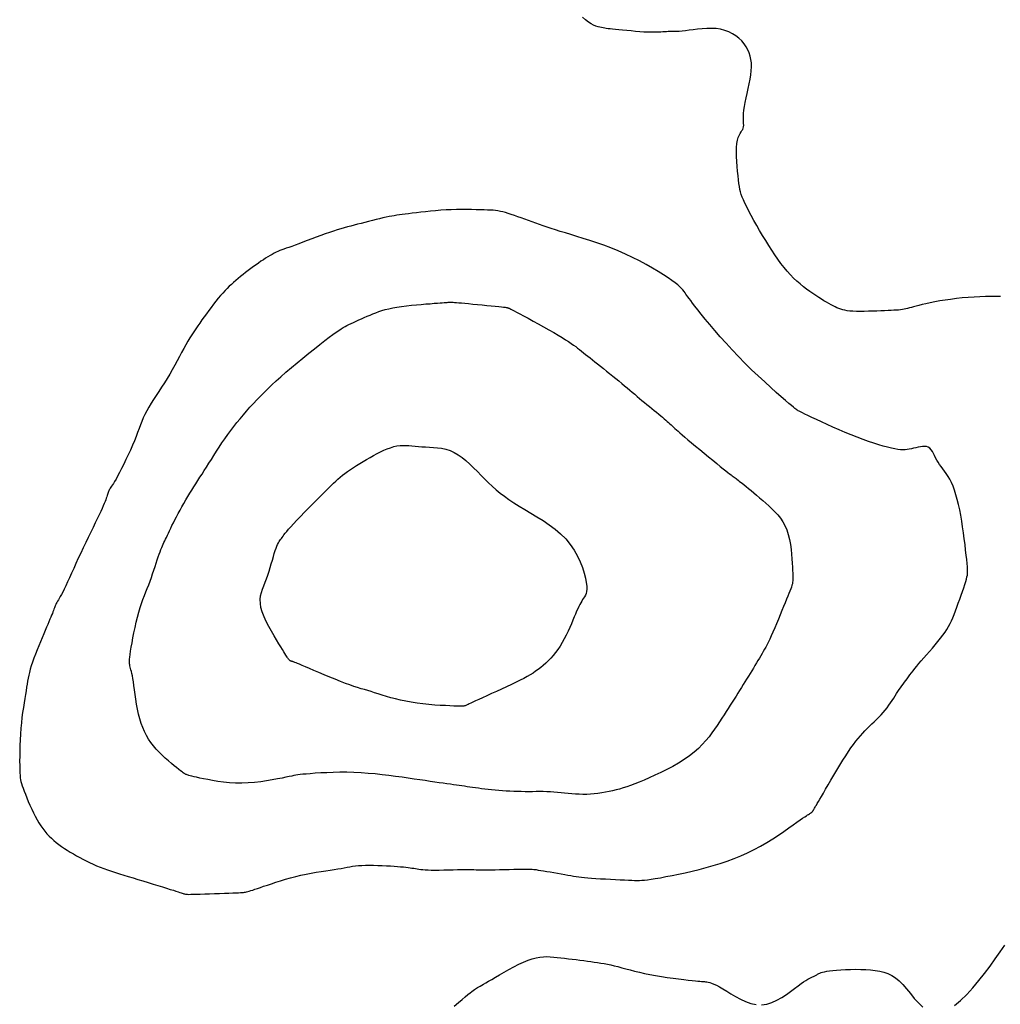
# Model space of a CAD drawing. Header units: millimetres. Extents: x 32690613 to 32693367, y 5343692 to 5344708.
# Tile 745 of 1009: x 32692972 to 32692989, y 5344070 to 5344088. Entities that reach past the tile are written whole.
import ezdxf

# ---------------------------------------------------------------- set-up
doc = ezdxf.new("R2010")
doc.units = ezdxf.units.MM
doc.header["$LTSCALE"] = 20
for name, color, linetype in [('02-DGM_HL_491.00', 62, 'Continuous'), ('02-DGM_HL_491.50', 72, 'Continuous'), ('02-DGM_HL_492.00', 82, 'Continuous'), ('02-DGM_HL_492.50', 92, 'Continuous')]:
    doc.layers.add(name, color=color, linetype=linetype)

msp = doc.modelspace()

# ---------------------------------------------------------------- linework, layer by layer
at = {"layer": '02-DGM_HL_491.00', "elevation": 491, "flags": 128}
msp.add_lwpolyline([(32692981.673, 5344077.878), (32692981.68, 5344077.814), (32692981.682, 5344077.761), (32692981.677, 5344077.718), (32692981.669, 5344077.682), (32692981.656, 5344077.652), (32692981.642, 5344077.625), (32692981.625, 5344077.601), (32692981.608, 5344077.576), (32692981.592, 5344077.549), (32692981.575, 5344077.52), (32692981.558, 5344077.487), (32692981.541, 5344077.452), (32692981.523, 5344077.413), (32692981.503, 5344077.37), (32692981.483, 5344077.322), (32692981.46, 5344077.27), (32692981.436, 5344077.212), (32692981.41, 5344077.15), (32692981.382, 5344077.086), (32692981.352, 5344077.019), (32692981.32, 5344076.952), (32692981.286, 5344076.885), (32692981.25, 5344076.82), (32692981.213, 5344076.757), (32692981.174, 5344076.698), (32692981.133, 5344076.643), (32692981.091, 5344076.591), (32692981.048, 5344076.543), (32692981.004, 5344076.498), (32692980.96, 5344076.456), (32692980.915, 5344076.417), (32692980.871, 5344076.381), (32692980.827, 5344076.347), (32692980.782, 5344076.315), (32692980.736, 5344076.284), (32692980.686, 5344076.253), (32692980.633, 5344076.223), (32692980.574, 5344076.191), (32692980.509, 5344076.158), (32692980.437, 5344076.123), (32692980.358, 5344076.085), (32692980.272, 5344076.044), (32692980.184, 5344076.003), (32692980.094, 5344075.962), (32692980.006, 5344075.923), (32692979.923, 5344075.885), (32692979.847, 5344075.85), (32692979.78, 5344075.82), (32692979.724, 5344075.794), (32692979.679, 5344075.773), (32692979.643, 5344075.756), (32692979.615, 5344075.743), (32692979.593, 5344075.732), (32692979.577, 5344075.724), (32692979.564, 5344075.718), (32692979.554, 5344075.713), (32692979.544, 5344075.709), (32692979.533, 5344075.706), (32692979.52, 5344075.704), (32692979.502, 5344075.702), (32692979.477, 5344075.701), (32692979.444, 5344075.701), (32692979.401, 5344075.702), (32692979.345, 5344075.704), (32692979.275, 5344075.707), (32692979.194, 5344075.711), (32692979.104, 5344075.716), (32692979.006, 5344075.722), (32692978.904, 5344075.731), (32692978.8, 5344075.741), (32692978.696, 5344075.754), (32692978.595, 5344075.77), (32692978.498, 5344075.787), (32692978.406, 5344075.807), (32692978.319, 5344075.829), (32692978.236, 5344075.851), (32692978.158, 5344075.874), (32692978.084, 5344075.897), (32692978.015, 5344075.919), (32692977.95, 5344075.939), (32692977.888, 5344075.957), (32692977.829, 5344075.975), (32692977.77, 5344075.992), (32692977.711, 5344076.009), (32692977.65, 5344076.029), (32692977.584, 5344076.05), (32692977.513, 5344076.075), (32692977.435, 5344076.103), (32692977.348, 5344076.137), (32692977.256, 5344076.174), (32692977.161, 5344076.213), (32692977.065, 5344076.253), (32692976.971, 5344076.292), (32692976.883, 5344076.33), (32692976.802, 5344076.364), (32692976.732, 5344076.394), (32692976.675, 5344076.419), (32692976.63, 5344076.438), (32692976.595, 5344076.453), (32692976.568, 5344076.463), (32692976.549, 5344076.471), (32692976.535, 5344076.476), (32692976.525, 5344076.48), (32692976.518, 5344076.482), (32692976.511, 5344076.485), (32692976.504, 5344076.487), (32692976.499, 5344076.488), (32692976.493, 5344076.49), (32692976.488, 5344076.492), (32692976.483, 5344076.494), (32692976.478, 5344076.496), (32692976.472, 5344076.498), (32692976.467, 5344076.501), (32692976.461, 5344076.505), (32692976.455, 5344076.509), (32692976.449, 5344076.514), (32692976.442, 5344076.521), (32692976.435, 5344076.529), (32692976.427, 5344076.538), (32692976.419, 5344076.55), (32692976.41, 5344076.563), (32692976.399, 5344076.58), (32692976.386, 5344076.6), (32692976.371, 5344076.626), (32692976.352, 5344076.658), (32692976.329, 5344076.697), (32692976.3, 5344076.744), (32692976.266, 5344076.8), (32692976.226, 5344076.866), (32692976.181, 5344076.94), (32692976.135, 5344077.019), (32692976.088, 5344077.103), (32692976.045, 5344077.189), (32692976.006, 5344077.275), (32692975.974, 5344077.358), (32692975.951, 5344077.437), (32692975.94, 5344077.509), (32692975.938, 5344077.577), (32692975.945, 5344077.641), (32692975.959, 5344077.702), (32692975.978, 5344077.761), (32692976, 5344077.82), (32692976.024, 5344077.88), (32692976.048, 5344077.942), (32692976.071, 5344078.007), (32692976.093, 5344078.074), (32692976.114, 5344078.141), (32692976.133, 5344078.208), (32692976.152, 5344078.272), (32692976.169, 5344078.333), (32692976.185, 5344078.389), (32692976.201, 5344078.439), (32692976.216, 5344078.481), (32692976.23, 5344078.517), (32692976.244, 5344078.547), (32692976.258, 5344078.573), (32692976.271, 5344078.595), (32692976.284, 5344078.615), (32692976.297, 5344078.633), (32692976.31, 5344078.651), (32692976.324, 5344078.67), (32692976.339, 5344078.691), (32692976.356, 5344078.714), (32692976.377, 5344078.742), (32692976.404, 5344078.774), (32692976.436, 5344078.812), (32692976.476, 5344078.857), (32692976.524, 5344078.91), (32692976.582, 5344078.972), (32692976.648, 5344079.04), (32692976.718, 5344079.113), (32692976.792, 5344079.188), (32692976.867, 5344079.264), (32692976.94, 5344079.338), (32692977.01, 5344079.408), (32692977.074, 5344079.472), (32692977.13, 5344079.529), (32692977.18, 5344079.578), (32692977.225, 5344079.622), (32692977.266, 5344079.661), (32692977.305, 5344079.697), (32692977.344, 5344079.731), (32692977.384, 5344079.763), (32692977.427, 5344079.796), (32692977.473, 5344079.829), (32692977.523, 5344079.864), (32692977.577, 5344079.899), (32692977.632, 5344079.935), (32692977.69, 5344079.971), (32692977.75, 5344080.007), (32692977.81, 5344080.043), (32692977.871, 5344080.077), (32692977.933, 5344080.111), (32692977.993, 5344080.144), (32692978.054, 5344080.174), (32692978.114, 5344080.202), (32692978.173, 5344080.227), (32692978.231, 5344080.248), (32692978.288, 5344080.266), (32692978.343, 5344080.278), (32692978.397, 5344080.286), (32692978.449, 5344080.289), (32692978.501, 5344080.288), (32692978.554, 5344080.285), (32692978.607, 5344080.281), (32692978.663, 5344080.275), (32692978.72, 5344080.27), (32692978.781, 5344080.265), (32692978.846, 5344080.262), (32692978.914, 5344080.259), (32692978.984, 5344080.254), (32692979.056, 5344080.248), (32692979.129, 5344080.237), (32692979.202, 5344080.221), (32692979.276, 5344080.197), (32692979.348, 5344080.166), (32692979.419, 5344080.125), (32692979.489, 5344080.076), (32692979.557, 5344080.02), (32692979.625, 5344079.959), (32692979.691, 5344079.894), (32692979.757, 5344079.827), (32692979.823, 5344079.76), (32692979.888, 5344079.694), (32692979.953, 5344079.63), (32692980.019, 5344079.569), (32692980.087, 5344079.509), (32692980.158, 5344079.45), (32692980.233, 5344079.393), (32692980.312, 5344079.335), (32692980.398, 5344079.277), (32692980.49, 5344079.219), (32692980.59, 5344079.16), (32692980.695, 5344079.098), (32692980.803, 5344079.034), (32692980.913, 5344078.966), (32692981.02, 5344078.894), (32692981.124, 5344078.817), (32692981.222, 5344078.734), (32692981.311, 5344078.645), (32692981.39, 5344078.548), (32692981.458, 5344078.446), (32692981.516, 5344078.342), (32692981.565, 5344078.239), (32692981.604, 5344078.138), (32692981.635, 5344078.042), (32692981.658, 5344077.955)], close=True, dxfattribs=at)
at = {"layer": '02-DGM_HL_491.50', "elevation": 491.5, "flags": 128}
msp.add_lwpolyline([(32692983.487, 5344074.827), (32692983.395, 5344074.763), (32692983.297, 5344074.702), (32692983.194, 5344074.643), (32692983.089, 5344074.587), (32692982.984, 5344074.535), (32692982.881, 5344074.486), (32692982.781, 5344074.442), (32692982.688, 5344074.402), (32692982.603, 5344074.366), (32692982.524, 5344074.335), (32692982.452, 5344074.308), (32692982.385, 5344074.284), (32692982.32, 5344074.263), (32692982.258, 5344074.244), (32692982.197, 5344074.228), (32692982.136, 5344074.213), (32692982.073, 5344074.199), (32692982.009, 5344074.187), (32692981.944, 5344074.176), (32692981.878, 5344074.166), (32692981.812, 5344074.159), (32692981.746, 5344074.153), (32692981.68, 5344074.15), (32692981.614, 5344074.149), (32692981.548, 5344074.151), (32692981.484, 5344074.155), (32692981.42, 5344074.16), (32692981.356, 5344074.166), (32692981.292, 5344074.173), (32692981.229, 5344074.18), (32692981.166, 5344074.186), (32692981.104, 5344074.191), (32692981.041, 5344074.194), (32692980.978, 5344074.197), (32692980.915, 5344074.198), (32692980.852, 5344074.198), (32692980.789, 5344074.198), (32692980.725, 5344074.197), (32692980.66, 5344074.197), (32692980.595, 5344074.197), (32692980.529, 5344074.198), (32692980.463, 5344074.199), (32692980.396, 5344074.202), (32692980.329, 5344074.205), (32692980.263, 5344074.208), (32692980.197, 5344074.212), (32692980.133, 5344074.217), (32692980.069, 5344074.223), (32692980.007, 5344074.229), (32692979.947, 5344074.235), (32692979.888, 5344074.242), (32692979.831, 5344074.249), (32692979.776, 5344074.257), (32692979.723, 5344074.264), (32692979.672, 5344074.271), (32692979.622, 5344074.278), (32692979.575, 5344074.285), (32692979.53, 5344074.292), (32692979.484, 5344074.298), (32692979.437, 5344074.305), (32692979.389, 5344074.312), (32692979.338, 5344074.319), (32692979.283, 5344074.327), (32692979.222, 5344074.336), (32692979.157, 5344074.346), (32692979.085, 5344074.356), (32692979.008, 5344074.367), (32692978.925, 5344074.379), (32692978.836, 5344074.392), (32692978.743, 5344074.405), (32692978.644, 5344074.419), (32692978.54, 5344074.434), (32692978.432, 5344074.45), (32692978.319, 5344074.466), (32692978.202, 5344074.481), (32692978.083, 5344074.496), (32692977.961, 5344074.509), (32692977.837, 5344074.52), (32692977.713, 5344074.529), (32692977.587, 5344074.536), (32692977.463, 5344074.539), (32692977.34, 5344074.539), (32692977.221, 5344074.536), (32692977.107, 5344074.532), (32692977.001, 5344074.527), (32692976.904, 5344074.521), (32692976.819, 5344074.514), (32692976.746, 5344074.508), (32692976.688, 5344074.503), (32692976.64, 5344074.498), (32692976.6, 5344074.493), (32692976.565, 5344074.488), (32692976.529, 5344074.481), (32692976.491, 5344074.473), (32692976.445, 5344074.463), (32692976.39, 5344074.451), (32692976.321, 5344074.437), (32692976.24, 5344074.421), (32692976.15, 5344074.404), (32692976.051, 5344074.387), (32692975.946, 5344074.372), (32692975.836, 5344074.36), (32692975.725, 5344074.351), (32692975.613, 5344074.347), (32692975.502, 5344074.349), (32692975.395, 5344074.355), (32692975.291, 5344074.365), (32692975.192, 5344074.378), (32692975.1, 5344074.393), (32692975.016, 5344074.409), (32692974.94, 5344074.424), (32692974.874, 5344074.438), (32692974.819, 5344074.45), (32692974.774, 5344074.461), (32692974.737, 5344074.469), (32692974.708, 5344074.477), (32692974.685, 5344074.483), (32692974.668, 5344074.488), (32692974.654, 5344074.492), (32692974.642, 5344074.497), (32692974.632, 5344074.501), (32692974.622, 5344074.505), (32692974.612, 5344074.512), (32692974.599, 5344074.52), (32692974.583, 5344074.531), (32692974.563, 5344074.546), (32692974.538, 5344074.565), (32692974.507, 5344074.59), (32692974.468, 5344074.62), (32692974.424, 5344074.655), (32692974.375, 5344074.696), (32692974.322, 5344074.74), (32692974.268, 5344074.788), (32692974.213, 5344074.839), (32692974.16, 5344074.893), (32692974.108, 5344074.948), (32692974.06, 5344075.005), (32692974.015, 5344075.064), (32692973.974, 5344075.124), (32692973.936, 5344075.188), (32692973.902, 5344075.254), (32692973.871, 5344075.325), (32692973.844, 5344075.399), (32692973.819, 5344075.478), (32692973.798, 5344075.561), (32692973.78, 5344075.648), (32692973.764, 5344075.735), (32692973.75, 5344075.823), (32692973.738, 5344075.908), (32692973.727, 5344075.988), (32692973.717, 5344076.063), (32692973.707, 5344076.13), (32692973.698, 5344076.187), (32692973.689, 5344076.236), (32692973.68, 5344076.277), (32692973.672, 5344076.312), (32692973.665, 5344076.342), (32692973.658, 5344076.367), (32692973.652, 5344076.389), (32692973.647, 5344076.409), (32692973.643, 5344076.428), (32692973.64, 5344076.448), (32692973.638, 5344076.47), (32692973.638, 5344076.496), (32692973.64, 5344076.527), (32692973.644, 5344076.566), (32692973.65, 5344076.613), (32692973.659, 5344076.67), (32692973.67, 5344076.739), (32692973.684, 5344076.817), (32692973.7, 5344076.902), (32692973.717, 5344076.992), (32692973.737, 5344077.085), (32692973.757, 5344077.177), (32692973.78, 5344077.268), (32692973.803, 5344077.355), (32692973.826, 5344077.435), (32692973.851, 5344077.51), (32692973.876, 5344077.58), (32692973.901, 5344077.647), (32692973.926, 5344077.711), (32692973.951, 5344077.774), (32692973.976, 5344077.836), (32692974, 5344077.899), (32692974.023, 5344077.963), (32692974.046, 5344078.028), (32692974.068, 5344078.092), (32692974.089, 5344078.156), (32692974.109, 5344078.216), (32692974.127, 5344078.274), (32692974.145, 5344078.328), (32692974.162, 5344078.376), (32692974.177, 5344078.419), (32692974.191, 5344078.456), (32692974.205, 5344078.49), (32692974.218, 5344078.521), (32692974.231, 5344078.55), (32692974.245, 5344078.578), (32692974.258, 5344078.607), (32692974.273, 5344078.638), (32692974.288, 5344078.671), (32692974.305, 5344078.707), (32692974.322, 5344078.746), (32692974.342, 5344078.787), (32692974.363, 5344078.831), (32692974.385, 5344078.878), (32692974.41, 5344078.927), (32692974.436, 5344078.979), (32692974.465, 5344079.034), (32692974.495, 5344079.091), (32692974.527, 5344079.149), (32692974.561, 5344079.209), (32692974.595, 5344079.269), (32692974.63, 5344079.328), (32692974.665, 5344079.388), (32692974.7, 5344079.446), (32692974.736, 5344079.503), (32692974.771, 5344079.559), (32692974.806, 5344079.615), (32692974.842, 5344079.671), (32692974.878, 5344079.727), (32692974.916, 5344079.785), (32692974.954, 5344079.845), (32692974.994, 5344079.908), (32692975.036, 5344079.974), (32692975.079, 5344080.042), (32692975.123, 5344080.112), (32692975.169, 5344080.184), (32692975.216, 5344080.257), (32692975.265, 5344080.331), (32692975.315, 5344080.404), (32692975.367, 5344080.477), (32692975.419, 5344080.548), (32692975.473, 5344080.619), (32692975.528, 5344080.689), (32692975.584, 5344080.757), (32692975.641, 5344080.825), (32692975.699, 5344080.892), (32692975.758, 5344080.958), (32692975.818, 5344081.023), (32692975.878, 5344081.088), (32692975.94, 5344081.152), (32692976.005, 5344081.217), (32692976.072, 5344081.284), (32692976.144, 5344081.352), (32692976.221, 5344081.423), (32692976.303, 5344081.497), (32692976.391, 5344081.574), (32692976.487, 5344081.656), (32692976.587, 5344081.74), (32692976.689, 5344081.824), (32692976.792, 5344081.908), (32692976.892, 5344081.988), (32692976.986, 5344082.063), (32692977.074, 5344082.131), (32692977.151, 5344082.191), (32692977.217, 5344082.24), (32692977.272, 5344082.28), (32692977.318, 5344082.312), (32692977.359, 5344082.338), (32692977.395, 5344082.36), (32692977.429, 5344082.379), (32692977.462, 5344082.396), (32692977.497, 5344082.413), (32692977.536, 5344082.432), (32692977.578, 5344082.452), (32692977.623, 5344082.472), (32692977.67, 5344082.494), (32692977.718, 5344082.516), (32692977.768, 5344082.538), (32692977.819, 5344082.56), (32692977.87, 5344082.581), (32692977.92, 5344082.602), (32692977.972, 5344082.622), (32692978.024, 5344082.641), (32692978.079, 5344082.659), (32692978.138, 5344082.676), (32692978.201, 5344082.692), (32692978.269, 5344082.706), (32692978.342, 5344082.72), (32692978.423, 5344082.732), (32692978.508, 5344082.743), (32692978.596, 5344082.752), (32692978.684, 5344082.761), (32692978.77, 5344082.769), (32692978.852, 5344082.776), (32692978.928, 5344082.781), (32692978.996, 5344082.787), (32692979.053, 5344082.791), (32692979.101, 5344082.795), (32692979.14, 5344082.798), (32692979.173, 5344082.801), (32692979.201, 5344082.803), (32692979.225, 5344082.804), (32692979.246, 5344082.805), (32692979.265, 5344082.806), (32692979.284, 5344082.806), (32692979.305, 5344082.806), (32692979.329, 5344082.805), (32692979.356, 5344082.804), (32692979.389, 5344082.801), (32692979.429, 5344082.798), (32692979.477, 5344082.794), (32692979.534, 5344082.789), (32692979.602, 5344082.782), (32692979.678, 5344082.775), (32692979.759, 5344082.767), (32692979.841, 5344082.759), (32692979.923, 5344082.751), (32692980.001, 5344082.743), (32692980.071, 5344082.736), (32692980.132, 5344082.73), (32692980.181, 5344082.725), (32692980.218, 5344082.72), (32692980.246, 5344082.717), (32692980.266, 5344082.714), (32692980.28, 5344082.712), (32692980.289, 5344082.71), (32692980.295, 5344082.708), (32692980.301, 5344082.706), (32692980.307, 5344082.704), (32692980.315, 5344082.7), (32692980.326, 5344082.695), (32692980.344, 5344082.687), (32692980.368, 5344082.674), (32692980.402, 5344082.657), (32692980.445, 5344082.634), (32692980.501, 5344082.604), (32692980.57, 5344082.567), (32692980.649, 5344082.524), (32692980.736, 5344082.476), (32692980.828, 5344082.426), (32692980.921, 5344082.374), (32692981.012, 5344082.322), (32692981.099, 5344082.273), (32692981.179, 5344082.226), (32692981.248, 5344082.185), (32692981.309, 5344082.147), (32692981.361, 5344082.114), (32692981.407, 5344082.083), (32692981.448, 5344082.054), (32692981.486, 5344082.027), (32692981.521, 5344082.001), (32692981.555, 5344081.974), (32692981.589, 5344081.947), (32692981.625, 5344081.919), (32692981.661, 5344081.889), (32692981.699, 5344081.859), (32692981.739, 5344081.827), (32692981.78, 5344081.793), (32692981.825, 5344081.757), (32692981.872, 5344081.72), (32692981.921, 5344081.68), (32692981.974, 5344081.638), (32692982.027, 5344081.595), (32692982.082, 5344081.552), (32692982.137, 5344081.508), (32692982.192, 5344081.464), (32692982.245, 5344081.421), (32692982.297, 5344081.379), (32692982.346, 5344081.338), (32692982.393, 5344081.299), (32692982.438, 5344081.261), (32692982.482, 5344081.224), (32692982.524, 5344081.187), (32692982.567, 5344081.151), (32692982.609, 5344081.115), (32692982.652, 5344081.08), (32692982.695, 5344081.044), (32692982.739, 5344081.008), (32692982.783, 5344080.973), (32692982.826, 5344080.938), (32692982.868, 5344080.904), (32692982.908, 5344080.871), (32692982.946, 5344080.84), (32692982.981, 5344080.811), (32692983.014, 5344080.783), (32692983.044, 5344080.758), (32692983.071, 5344080.734), (32692983.097, 5344080.711), (32692983.121, 5344080.69), (32692983.143, 5344080.669), (32692983.165, 5344080.649), (32692983.187, 5344080.628), (32692983.209, 5344080.608), (32692983.232, 5344080.587), (32692983.257, 5344080.564), (32692983.286, 5344080.539), (32692983.32, 5344080.509), (32692983.359, 5344080.475), (32692983.406, 5344080.435), (32692983.461, 5344080.389), (32692983.524, 5344080.336), (32692983.595, 5344080.277), (32692983.67, 5344080.215), (32692983.747, 5344080.151), (32692983.824, 5344080.088), (32692983.899, 5344080.027), (32692983.968, 5344079.97), (32692984.03, 5344079.92), (32692984.083, 5344079.878), (32692984.127, 5344079.843), (32692984.163, 5344079.814), (32692984.193, 5344079.79), (32692984.218, 5344079.771), (32692984.239, 5344079.755), (32692984.258, 5344079.742), (32692984.274, 5344079.729), (32692984.29, 5344079.718), (32692984.306, 5344079.706), (32692984.323, 5344079.693), (32692984.342, 5344079.678), (32692984.363, 5344079.662), (32692984.387, 5344079.643), (32692984.415, 5344079.621), (32692984.447, 5344079.595), (32692984.484, 5344079.565), (32692984.525, 5344079.531), (32692984.57, 5344079.494), (32692984.618, 5344079.454), (32692984.668, 5344079.411), (32692984.721, 5344079.366), (32692984.775, 5344079.32), (32692984.829, 5344079.272), (32692984.884, 5344079.224), (32692984.937, 5344079.174), (32692984.989, 5344079.122), (32692985.039, 5344079.067), (32692985.086, 5344079.008), (32692985.128, 5344078.945), (32692985.166, 5344078.877), (32692985.199, 5344078.802), (32692985.225, 5344078.721), (32692985.246, 5344078.636), (32692985.262, 5344078.548), (32692985.274, 5344078.459), (32692985.283, 5344078.373), (32692985.289, 5344078.291), (32692985.293, 5344078.215), (32692985.297, 5344078.148), (32692985.3, 5344078.09), (32692985.303, 5344078.042), (32692985.305, 5344078.001), (32692985.306, 5344077.967), (32692985.306, 5344077.936), (32692985.305, 5344077.909), (32692985.302, 5344077.883), (32692985.297, 5344077.856), (32692985.289, 5344077.828), (32692985.28, 5344077.797), (32692985.268, 5344077.763), (32692985.254, 5344077.725), (32692985.237, 5344077.683), (32692985.218, 5344077.635), (32692985.196, 5344077.582), (32692985.171, 5344077.522), (32692985.144, 5344077.455), (32692985.114, 5344077.383), (32692985.083, 5344077.307), (32692985.051, 5344077.23), (32692985.019, 5344077.152), (32692984.987, 5344077.077), (32692984.956, 5344077.006), (32692984.927, 5344076.941), (32692984.901, 5344076.883), (32692984.876, 5344076.831), (32692984.852, 5344076.785), (32692984.83, 5344076.742), (32692984.808, 5344076.703), (32692984.786, 5344076.665), (32692984.764, 5344076.627), (32692984.741, 5344076.589), (32692984.717, 5344076.548), (32692984.692, 5344076.506), (32692984.666, 5344076.462), (32692984.638, 5344076.417), (32692984.611, 5344076.37), (32692984.582, 5344076.323), (32692984.553, 5344076.275), (32692984.523, 5344076.227), (32692984.493, 5344076.178), (32692984.463, 5344076.129), (32692984.433, 5344076.08), (32692984.402, 5344076.03), (32692984.37, 5344075.98), (32692984.338, 5344075.929), (32692984.306, 5344075.877), (32692984.273, 5344075.825), (32692984.24, 5344075.772), (32692984.205, 5344075.718), (32692984.17, 5344075.662), (32692984.134, 5344075.606), (32692984.097, 5344075.548), (32692984.058, 5344075.488), (32692984.017, 5344075.427), (32692983.974, 5344075.364), (32692983.93, 5344075.298), (32692983.882, 5344075.232), (32692983.831, 5344075.164), (32692983.774, 5344075.096), (32692983.713, 5344075.027), (32692983.645, 5344074.959), (32692983.57, 5344074.892)], close=True, dxfattribs=at)
at = {"layer": '02-DGM_HL_492.00', "elevation": 492, "flags": 128}
msp.add_lwpolyline([(32692985.379, 5344080.911), (32692985.374, 5344080.914), (32692985.367, 5344080.919), (32692985.356, 5344080.927), (32692985.34, 5344080.94), (32692985.315, 5344080.96), (32692985.281, 5344080.988), (32692985.236, 5344081.027), (32692985.177, 5344081.079), (32692985.102, 5344081.143), (32692985.015, 5344081.22), (32692984.916, 5344081.308), (32692984.81, 5344081.405), (32692984.697, 5344081.509), (32692984.581, 5344081.619), (32692984.464, 5344081.733), (32692984.349, 5344081.85), (32692984.237, 5344081.967), (32692984.13, 5344082.084), (32692984.028, 5344082.199), (32692983.933, 5344082.309), (32692983.845, 5344082.413), (32692983.765, 5344082.51), (32692983.695, 5344082.597), (32692983.634, 5344082.674), (32692983.584, 5344082.738), (32692983.543, 5344082.791), (32692983.51, 5344082.835), (32692983.483, 5344082.871), (32692983.461, 5344082.901), (32692983.442, 5344082.927), (32692983.426, 5344082.951), (32692983.409, 5344082.973), (32692983.392, 5344082.997), (32692983.372, 5344083.022), (32692983.348, 5344083.049), (32692983.318, 5344083.078), (32692983.281, 5344083.111), (32692983.236, 5344083.148), (32692983.18, 5344083.19), (32692983.112, 5344083.237), (32692983.031, 5344083.29), (32692982.938, 5344083.347), (32692982.836, 5344083.407), (32692982.725, 5344083.469), (32692982.608, 5344083.532), (32692982.485, 5344083.594), (32692982.36, 5344083.653), (32692982.233, 5344083.71), (32692982.106, 5344083.762), (32692981.98, 5344083.809), (32692981.856, 5344083.853), (32692981.736, 5344083.893), (32692981.62, 5344083.93), (32692981.508, 5344083.964), (32692981.403, 5344083.995), (32692981.305, 5344084.025), (32692981.215, 5344084.052), (32692981.131, 5344084.078), (32692981.054, 5344084.103), (32692980.982, 5344084.127), (32692980.913, 5344084.15), (32692980.847, 5344084.173), (32692980.783, 5344084.196), (32692980.72, 5344084.219), (32692980.656, 5344084.242), (32692980.593, 5344084.265), (32692980.53, 5344084.289), (32692980.469, 5344084.311), (32692980.41, 5344084.332), (32692980.353, 5344084.351), (32692980.3, 5344084.369), (32692980.25, 5344084.384), (32692980.204, 5344084.396), (32692980.161, 5344084.405), (32692980.119, 5344084.413), (32692980.077, 5344084.418), (32692980.033, 5344084.423), (32692979.986, 5344084.426), (32692979.933, 5344084.428), (32692979.875, 5344084.43), (32692979.808, 5344084.433), (32692979.735, 5344084.434), (32692979.655, 5344084.436), (32692979.571, 5344084.437), (32692979.483, 5344084.437), (32692979.392, 5344084.436), (32692979.299, 5344084.433), (32692979.206, 5344084.429), (32692979.113, 5344084.423), (32692979.022, 5344084.416), (32692978.932, 5344084.407), (32692978.846, 5344084.398), (32692978.763, 5344084.388), (32692978.686, 5344084.379), (32692978.613, 5344084.37), (32692978.548, 5344084.361), (32692978.489, 5344084.354), (32692978.436, 5344084.347), (32692978.387, 5344084.341), (32692978.341, 5344084.335), (32692978.296, 5344084.328), (32692978.251, 5344084.32), (32692978.203, 5344084.312), (32692978.152, 5344084.301), (32692978.097, 5344084.289), (32692978.038, 5344084.276), (32692977.975, 5344084.261), (32692977.911, 5344084.245), (32692977.845, 5344084.228), (32692977.779, 5344084.211), (32692977.714, 5344084.194), (32692977.651, 5344084.178), (32692977.591, 5344084.162), (32692977.532, 5344084.147), (32692977.473, 5344084.131), (32692977.415, 5344084.115), (32692977.355, 5344084.097), (32692977.293, 5344084.078), (32692977.228, 5344084.057), (32692977.158, 5344084.034), (32692977.083, 5344084.007), (32692977.004, 5344083.979), (32692976.924, 5344083.95), (32692976.843, 5344083.92), (32692976.764, 5344083.89), (32692976.687, 5344083.861), (32692976.615, 5344083.834), (32692976.55, 5344083.81), (32692976.492, 5344083.789), (32692976.441, 5344083.771), (32692976.396, 5344083.755), (32692976.356, 5344083.741), (32692976.319, 5344083.727), (32692976.284, 5344083.714), (32692976.25, 5344083.699), (32692976.217, 5344083.684), (32692976.182, 5344083.667), (32692976.147, 5344083.648), (32692976.11, 5344083.627), (32692976.073, 5344083.604), (32692976.033, 5344083.58), (32692975.993, 5344083.554), (32692975.951, 5344083.526), (32692975.908, 5344083.496), (32692975.864, 5344083.465), (32692975.819, 5344083.432), (32692975.773, 5344083.398), (32692975.727, 5344083.364), (32692975.681, 5344083.329), (32692975.636, 5344083.293), (32692975.592, 5344083.258), (32692975.549, 5344083.224), (32692975.509, 5344083.189), (32692975.469, 5344083.155), (32692975.431, 5344083.121), (32692975.393, 5344083.086), (32692975.356, 5344083.049), (32692975.319, 5344083.01), (32692975.28, 5344082.968), (32692975.241, 5344082.924), (32692975.201, 5344082.876), (32692975.159, 5344082.824), (32692975.117, 5344082.771), (32692975.074, 5344082.716), (32692975.032, 5344082.66), (32692974.991, 5344082.604), (32692974.95, 5344082.548), (32692974.911, 5344082.494), (32692974.874, 5344082.441), (32692974.838, 5344082.389), (32692974.803, 5344082.338), (32692974.769, 5344082.286), (32692974.735, 5344082.233), (32692974.701, 5344082.178), (32692974.667, 5344082.12), (32692974.631, 5344082.058), (32692974.594, 5344081.992), (32692974.556, 5344081.922), (32692974.517, 5344081.849), (32692974.476, 5344081.774), (32692974.434, 5344081.697), (32692974.391, 5344081.619), (32692974.346, 5344081.541), (32692974.3, 5344081.464), (32692974.252, 5344081.387), (32692974.204, 5344081.313), (32692974.155, 5344081.239), (32692974.108, 5344081.167), (32692974.062, 5344081.097), (32692974.019, 5344081.029), (32692973.978, 5344080.962), (32692973.942, 5344080.897), (32692973.91, 5344080.834), (32692973.881, 5344080.772), (32692973.855, 5344080.71), (32692973.83, 5344080.647), (32692973.806, 5344080.583), (32692973.781, 5344080.516), (32692973.754, 5344080.445), (32692973.724, 5344080.37), (32692973.69, 5344080.29), (32692973.654, 5344080.206), (32692973.615, 5344080.122), (32692973.576, 5344080.038), (32692973.537, 5344079.956), (32692973.499, 5344079.879), (32692973.463, 5344079.809), (32692973.43, 5344079.747), (32692973.402, 5344079.696), (32692973.377, 5344079.654), (32692973.356, 5344079.619), (32692973.338, 5344079.592), (32692973.322, 5344079.57), (32692973.309, 5344079.551), (32692973.299, 5344079.536), (32692973.29, 5344079.521), (32692973.282, 5344079.507), (32692973.275, 5344079.492), (32692973.269, 5344079.477), (32692973.263, 5344079.461), (32692973.258, 5344079.444), (32692973.252, 5344079.425), (32692973.246, 5344079.405), (32692973.239, 5344079.383), (32692973.231, 5344079.359), (32692973.221, 5344079.332), (32692973.209, 5344079.301), (32692973.195, 5344079.266), (32692973.178, 5344079.225), (32692973.158, 5344079.179), (32692973.134, 5344079.127), (32692973.106, 5344079.067), (32692973.073, 5344078.999), (32692973.037, 5344078.925), (32692972.998, 5344078.845), (32692972.956, 5344078.76), (32692972.913, 5344078.671), (32692972.869, 5344078.58), (32692972.824, 5344078.487), (32692972.78, 5344078.394), (32692972.738, 5344078.302), (32692972.697, 5344078.212), (32692972.657, 5344078.124), (32692972.619, 5344078.04), (32692972.584, 5344077.96), (32692972.551, 5344077.887), (32692972.52, 5344077.82), (32692972.491, 5344077.76), (32692972.466, 5344077.709), (32692972.443, 5344077.665), (32692972.422, 5344077.628), (32692972.404, 5344077.597), (32692972.388, 5344077.57), (32692972.374, 5344077.546), (32692972.362, 5344077.526), (32692972.351, 5344077.506), (32692972.342, 5344077.488), (32692972.333, 5344077.469), (32692972.325, 5344077.45), (32692972.318, 5344077.431), (32692972.31, 5344077.409), (32692972.302, 5344077.386), (32692972.292, 5344077.361), (32692972.282, 5344077.333), (32692972.269, 5344077.302), (32692972.255, 5344077.267), (32692972.239, 5344077.229), (32692972.221, 5344077.187), (32692972.202, 5344077.14), (32692972.18, 5344077.089), (32692972.156, 5344077.033), (32692972.13, 5344076.972), (32692972.102, 5344076.906), (32692972.073, 5344076.836), (32692972.043, 5344076.763), (32692972.013, 5344076.69), (32692971.985, 5344076.616), (32692971.958, 5344076.544), (32692971.933, 5344076.475), (32692971.911, 5344076.411), (32692971.893, 5344076.351), (32692971.879, 5344076.296), (32692971.867, 5344076.244), (32692971.856, 5344076.193), (32692971.847, 5344076.142), (32692971.839, 5344076.089), (32692971.83, 5344076.033), (32692971.82, 5344075.973), (32692971.809, 5344075.907), (32692971.797, 5344075.836), (32692971.785, 5344075.759), (32692971.772, 5344075.678), (32692971.759, 5344075.592), (32692971.747, 5344075.502), (32692971.737, 5344075.408), (32692971.727, 5344075.312), (32692971.72, 5344075.212), (32692971.715, 5344075.111), (32692971.711, 5344075.012), (32692971.709, 5344074.914), (32692971.708, 5344074.822), (32692971.707, 5344074.735), (32692971.708, 5344074.657), (32692971.709, 5344074.589), (32692971.711, 5344074.532), (32692971.713, 5344074.485), (32692971.717, 5344074.444), (32692971.722, 5344074.408), (32692971.729, 5344074.374), (32692971.738, 5344074.339), (32692971.75, 5344074.302), (32692971.766, 5344074.259), (32692971.785, 5344074.209), (32692971.807, 5344074.152), (32692971.832, 5344074.091), (32692971.859, 5344074.026), (32692971.888, 5344073.959), (32692971.919, 5344073.892), (32692971.95, 5344073.827), (32692971.982, 5344073.764), (32692972.015, 5344073.704), (32692972.047, 5344073.649), (32692972.08, 5344073.597), (32692972.114, 5344073.548), (32692972.149, 5344073.502), (32692972.186, 5344073.459), (32692972.224, 5344073.417), (32692972.264, 5344073.378), (32692972.306, 5344073.339), (32692972.35, 5344073.303), (32692972.396, 5344073.267), (32692972.445, 5344073.232), (32692972.494, 5344073.199), (32692972.545, 5344073.166), (32692972.598, 5344073.133), (32692972.652, 5344073.102), (32692972.707, 5344073.07), (32692972.763, 5344073.039), (32692972.82, 5344073.009), (32692972.879, 5344072.98), (32692972.938, 5344072.951), (32692972.999, 5344072.923), (32692973.06, 5344072.896), (32692973.123, 5344072.87), (32692973.188, 5344072.845), (32692973.253, 5344072.821), (32692973.321, 5344072.798), (32692973.391, 5344072.775), (32692973.463, 5344072.752), (32692973.539, 5344072.729), (32692973.618, 5344072.705), (32692973.701, 5344072.68), (32692973.787, 5344072.653), (32692973.876, 5344072.627), (32692973.965, 5344072.6), (32692974.053, 5344072.573), (32692974.138, 5344072.547), (32692974.218, 5344072.523), (32692974.291, 5344072.5), (32692974.355, 5344072.48), (32692974.41, 5344072.463), (32692974.455, 5344072.449), (32692974.492, 5344072.437), (32692974.523, 5344072.427), (32692974.547, 5344072.419), (32692974.566, 5344072.412), (32692974.582, 5344072.407), (32692974.596, 5344072.403), (32692974.608, 5344072.399), (32692974.621, 5344072.397), (32692974.636, 5344072.394), (32692974.656, 5344072.393), (32692974.682, 5344072.392), (32692974.715, 5344072.393), (32692974.759, 5344072.393), (32692974.814, 5344072.395), (32692974.882, 5344072.397), (32692974.961, 5344072.399), (32692975.046, 5344072.402), (32692975.134, 5344072.406), (32692975.223, 5344072.409), (32692975.309, 5344072.412), (32692975.387, 5344072.415), (32692975.456, 5344072.417), (32692975.512, 5344072.419), (32692975.557, 5344072.421), (32692975.592, 5344072.422), (32692975.62, 5344072.423), (32692975.642, 5344072.425), (32692975.662, 5344072.428), (32692975.679, 5344072.431), (32692975.698, 5344072.436), (32692975.719, 5344072.441), (32692975.744, 5344072.449), (32692975.773, 5344072.458), (32692975.806, 5344072.468), (32692975.845, 5344072.481), (32692975.889, 5344072.496), (32692975.94, 5344072.513), (32692975.998, 5344072.533), (32692976.063, 5344072.555), (32692976.135, 5344072.579), (32692976.213, 5344072.605), (32692976.296, 5344072.631), (32692976.382, 5344072.657), (32692976.471, 5344072.682), (32692976.562, 5344072.706), (32692976.653, 5344072.728), (32692976.744, 5344072.748), (32692976.834, 5344072.765), (32692976.922, 5344072.78), (32692977.007, 5344072.794), (32692977.089, 5344072.806), (32692977.166, 5344072.817), (32692977.237, 5344072.828), (32692977.303, 5344072.838), (32692977.362, 5344072.849), (32692977.416, 5344072.859), (32692977.466, 5344072.868), (32692977.514, 5344072.877), (32692977.562, 5344072.885), (32692977.612, 5344072.892), (32692977.666, 5344072.898), (32692977.724, 5344072.901), (32692977.789, 5344072.904), (32692977.86, 5344072.904), (32692977.933, 5344072.903), (32692978.009, 5344072.901), (32692978.085, 5344072.899), (32692978.159, 5344072.895), (32692978.229, 5344072.891), (32692978.295, 5344072.887), (32692978.355, 5344072.882), (32692978.408, 5344072.878), (32692978.456, 5344072.874), (32692978.499, 5344072.869), (32692978.539, 5344072.865), (32692978.574, 5344072.86), (32692978.607, 5344072.855), (32692978.638, 5344072.85), (32692978.667, 5344072.845), (32692978.696, 5344072.84), (32692978.727, 5344072.836), (32692978.76, 5344072.831), (32692978.797, 5344072.827), (32692978.84, 5344072.824), (32692978.889, 5344072.821), (32692978.947, 5344072.82), (32692979.014, 5344072.82), (32692979.088, 5344072.82), (32692979.167, 5344072.822), (32692979.249, 5344072.823), (32692979.33, 5344072.825), (32692979.408, 5344072.827), (32692979.481, 5344072.828), (32692979.546, 5344072.829), (32692979.602, 5344072.829), (32692979.65, 5344072.828), (32692979.693, 5344072.827), (32692979.734, 5344072.825), (32692979.775, 5344072.823), (32692979.818, 5344072.822), (32692979.868, 5344072.821), (32692979.925, 5344072.821), (32692979.993, 5344072.822), (32692980.068, 5344072.824), (32692980.149, 5344072.826), (32692980.233, 5344072.828), (32692980.316, 5344072.83), (32692980.396, 5344072.833), (32692980.471, 5344072.835), (32692980.537, 5344072.836), (32692980.593, 5344072.837), (32692980.641, 5344072.837), (32692980.681, 5344072.836), (32692980.718, 5344072.834), (32692980.753, 5344072.83), (32692980.789, 5344072.826), (32692980.827, 5344072.82), (32692980.871, 5344072.813), (32692980.922, 5344072.805), (32692980.979, 5344072.795), (32692981.039, 5344072.785), (32692981.103, 5344072.774), (32692981.167, 5344072.763), (32692981.231, 5344072.751), (32692981.293, 5344072.741), (32692981.35, 5344072.731), (32692981.402, 5344072.721), (32692981.45, 5344072.713), (32692981.496, 5344072.706), (32692981.543, 5344072.699), (32692981.591, 5344072.693), (32692981.643, 5344072.687), (32692981.701, 5344072.682), (32692981.767, 5344072.677), (32692981.842, 5344072.672), (32692981.924, 5344072.667), (32692982.011, 5344072.662), (32692982.099, 5344072.658), (32692982.186, 5344072.654), (32692982.27, 5344072.65), (32692982.347, 5344072.646), (32692982.415, 5344072.643), (32692982.472, 5344072.64), (32692982.521, 5344072.638), (32692982.564, 5344072.637), (32692982.606, 5344072.637), (32692982.648, 5344072.639), (32692982.694, 5344072.643), (32692982.747, 5344072.649), (32692982.811, 5344072.658), (32692982.887, 5344072.67), (32692982.975, 5344072.685), (32692983.074, 5344072.703), (32692983.181, 5344072.724), (32692983.294, 5344072.747), (32692983.413, 5344072.772), (32692983.535, 5344072.8), (32692983.659, 5344072.83), (32692983.782, 5344072.863), (32692983.906, 5344072.898), (32692984.029, 5344072.935), (32692984.151, 5344072.976), (32692984.272, 5344073.021), (32692984.391, 5344073.069), (32692984.509, 5344073.121), (32692984.625, 5344073.178), (32692984.739, 5344073.239), (32692984.849, 5344073.304), (32692984.955, 5344073.37), (32692985.055, 5344073.435), (32692985.149, 5344073.499), (32692985.235, 5344073.559), (32692985.311, 5344073.614), (32692985.378, 5344073.661), (32692985.433, 5344073.7), (32692985.478, 5344073.731), (32692985.515, 5344073.756), (32692985.543, 5344073.774), (32692985.566, 5344073.788), (32692985.583, 5344073.799), (32692985.596, 5344073.807), (32692985.607, 5344073.813), (32692985.616, 5344073.819), (32692985.624, 5344073.824), (32692985.631, 5344073.829), (32692985.637, 5344073.833), (32692985.642, 5344073.838), (32692985.647, 5344073.842), (32692985.651, 5344073.846), (32692985.654, 5344073.85), (32692985.657, 5344073.855), (32692985.66, 5344073.86), (32692985.663, 5344073.865), (32692985.666, 5344073.871), (32692985.67, 5344073.878), (32692985.675, 5344073.887), (32692985.68, 5344073.897), (32692985.687, 5344073.909), (32692985.696, 5344073.923), (32692985.706, 5344073.941), (32692985.719, 5344073.963), (32692985.735, 5344073.989), (32692985.755, 5344074.023), (32692985.779, 5344074.064), (32692985.808, 5344074.113), (32692985.842, 5344074.172), (32692985.882, 5344074.241), (32692985.927, 5344074.318), (32692985.976, 5344074.401), (32692986.027, 5344074.489), (32692986.08, 5344074.577), (32692986.133, 5344074.665), (32692986.185, 5344074.751), (32692986.235, 5344074.83), (32692986.283, 5344074.903), (32692986.328, 5344074.969), (32692986.372, 5344075.029), (32692986.413, 5344075.084), (32692986.454, 5344075.134), (32692986.494, 5344075.181), (32692986.534, 5344075.226), (32692986.574, 5344075.268), (32692986.614, 5344075.309), (32692986.656, 5344075.349), (32692986.697, 5344075.389), (32692986.738, 5344075.428), (32692986.779, 5344075.468), (32692986.818, 5344075.508), (32692986.857, 5344075.548), (32692986.893, 5344075.589), (32692986.928, 5344075.631), (32692986.962, 5344075.674), (32692986.993, 5344075.717), (32692987.023, 5344075.76), (32692987.052, 5344075.802), (32692987.079, 5344075.844), (32692987.105, 5344075.884), (32692987.13, 5344075.923), (32692987.154, 5344075.959), (32692987.178, 5344075.993), (32692987.201, 5344076.027), (32692987.224, 5344076.059), (32692987.247, 5344076.09), (32692987.269, 5344076.121), (32692987.292, 5344076.153), (32692987.316, 5344076.184), (32692987.34, 5344076.217), (32692987.365, 5344076.251), (32692987.392, 5344076.287), (32692987.421, 5344076.324), (32692987.452, 5344076.364), (32692987.486, 5344076.406), (32692987.523, 5344076.451), (32692987.565, 5344076.5), (32692987.61, 5344076.552), (32692987.658, 5344076.607), (32692987.708, 5344076.664), (32692987.759, 5344076.722), (32692987.809, 5344076.78), (32692987.858, 5344076.838), (32692987.904, 5344076.895), (32692987.946, 5344076.95), (32692987.983, 5344077.003), (32692988.016, 5344077.053), (32692988.045, 5344077.103), (32692988.072, 5344077.153), (32692988.096, 5344077.205), (32692988.12, 5344077.258), (32692988.143, 5344077.315), (32692988.166, 5344077.376), (32692988.191, 5344077.442), (32692988.216, 5344077.511), (32692988.241, 5344077.582), (32692988.265, 5344077.652), (32692988.289, 5344077.721), (32692988.31, 5344077.785), (32692988.33, 5344077.844), (32692988.346, 5344077.895), (32692988.359, 5344077.938), (32692988.368, 5344077.974), (32692988.375, 5344078.006), (32692988.378, 5344078.037), (32692988.379, 5344078.07), (32692988.378, 5344078.108), (32692988.375, 5344078.154), (32692988.37, 5344078.21), (32692988.363, 5344078.279), (32692988.355, 5344078.358), (32692988.345, 5344078.448), (32692988.334, 5344078.544), (32692988.321, 5344078.645), (32692988.307, 5344078.749), (32692988.292, 5344078.854), (32692988.276, 5344078.958), (32692988.258, 5344079.059), (32692988.24, 5344079.156), (32692988.22, 5344079.249), (32692988.198, 5344079.337), (32692988.175, 5344079.42), (32692988.151, 5344079.498), (32692988.124, 5344079.569), (32692988.096, 5344079.634), (32692988.067, 5344079.692), (32692988.036, 5344079.744), (32692988.005, 5344079.792), (32692987.973, 5344079.835), (32692987.942, 5344079.876), (32692987.913, 5344079.915), (32692987.885, 5344079.953), (32692987.86, 5344079.991), (32692987.837, 5344080.031), (32692987.817, 5344080.071), (32692987.797, 5344080.11), (32692987.778, 5344080.148), (32692987.759, 5344080.182), (32692987.738, 5344080.212), (32692987.715, 5344080.237), (32692987.688, 5344080.255), (32692987.658, 5344080.266), (32692987.624, 5344080.27), (32692987.588, 5344080.269), (32692987.55, 5344080.264), (32692987.51, 5344080.257), (32692987.47, 5344080.247), (32692987.43, 5344080.237), (32692987.392, 5344080.228), (32692987.354, 5344080.22), (32692987.317, 5344080.215), (32692987.28, 5344080.212), (32692987.24, 5344080.211), (32692987.198, 5344080.213), (32692987.151, 5344080.219), (32692987.098, 5344080.228), (32692987.039, 5344080.24), (32692986.972, 5344080.257), (32692986.897, 5344080.277), (32692986.816, 5344080.301), (32692986.729, 5344080.328), (32692986.637, 5344080.359), (32692986.54, 5344080.394), (32692986.438, 5344080.432), (32692986.333, 5344080.473), (32692986.226, 5344080.517), (32692986.118, 5344080.563), (32692986.011, 5344080.61), (32692985.908, 5344080.656), (32692985.81, 5344080.701), (32692985.72, 5344080.743), (32692985.64, 5344080.781), (32692985.572, 5344080.814), (32692985.517, 5344080.84), (32692985.474, 5344080.861), (32692985.442, 5344080.877), (32692985.419, 5344080.889), (32692985.402, 5344080.897), (32692985.391, 5344080.903), (32692985.384, 5344080.908)], close=True, dxfattribs=at)
at = {"layer": '02-DGM_HL_492.50', "elevation": 492.5, "flags": 128}
for points in [[(32692988.956, 5344082.907), (32692988.877, 5344082.907), (32692988.79, 5344082.907), (32692988.696, 5344082.905), (32692988.597, 5344082.901), (32692988.494, 5344082.896), (32692988.39, 5344082.889), (32692988.285, 5344082.881), (32692988.182, 5344082.87), (32692988.081, 5344082.857), (32692987.984, 5344082.843), (32692987.891, 5344082.828), (32692987.803, 5344082.812), (32692987.722, 5344082.796), (32692987.647, 5344082.78), (32692987.581, 5344082.765), (32692987.523, 5344082.751), (32692987.473, 5344082.738), (32692987.43, 5344082.726), (32692987.391, 5344082.715), (32692987.357, 5344082.705), (32692987.325, 5344082.697), (32692987.295, 5344082.689), (32692987.264, 5344082.683), (32692987.233, 5344082.677), (32692987.199, 5344082.673), (32692987.163, 5344082.669), (32692987.124, 5344082.666), (32692987.081, 5344082.664), (32692987.033, 5344082.661), (32692986.98, 5344082.659), (32692986.92, 5344082.657), (32692986.855, 5344082.654), (32692986.785, 5344082.652), (32692986.711, 5344082.649), (32692986.636, 5344082.647), (32692986.562, 5344082.646), (32692986.491, 5344082.646), (32692986.424, 5344082.646), (32692986.362, 5344082.648), (32692986.308, 5344082.652), (32692986.261, 5344082.657), (32692986.219, 5344082.664), (32692986.182, 5344082.672), (32692986.147, 5344082.683), (32692986.114, 5344082.695), (32692986.082, 5344082.708), (32692986.049, 5344082.724), (32692986.014, 5344082.742), (32692985.977, 5344082.761), (32692985.937, 5344082.782), (32692985.896, 5344082.806), (32692985.853, 5344082.832), (32692985.807, 5344082.86), (32692985.76, 5344082.89), (32692985.71, 5344082.923), (32692985.658, 5344082.958), (32692985.604, 5344082.996), (32692985.548, 5344083.036), (32692985.492, 5344083.08), (32692985.435, 5344083.127), (32692985.377, 5344083.178), (32692985.32, 5344083.232), (32692985.263, 5344083.29), (32692985.206, 5344083.353), (32692985.151, 5344083.419), (32692985.096, 5344083.489), (32692985.042, 5344083.563), (32692984.988, 5344083.64), (32692984.935, 5344083.72), (32692984.881, 5344083.804), (32692984.828, 5344083.89), (32692984.774, 5344083.978), (32692984.722, 5344084.068), (32692984.67, 5344084.157), (32692984.621, 5344084.245), (32692984.575, 5344084.329), (32692984.533, 5344084.409), (32692984.495, 5344084.482), (32692984.463, 5344084.548), (32692984.436, 5344084.605), (32692984.415, 5344084.656), (32692984.398, 5344084.702), (32692984.385, 5344084.747), (32692984.374, 5344084.792), (32692984.365, 5344084.841), (32692984.357, 5344084.895), (32692984.35, 5344084.958), (32692984.342, 5344085.03), (32692984.334, 5344085.11), (32692984.326, 5344085.195), (32692984.32, 5344085.282), (32692984.316, 5344085.369), (32692984.315, 5344085.453), (32692984.317, 5344085.53), (32692984.322, 5344085.598), (32692984.333, 5344085.655), (32692984.346, 5344085.703), (32692984.362, 5344085.741), (32692984.379, 5344085.774), (32692984.395, 5344085.801), (32692984.411, 5344085.825), (32692984.424, 5344085.847), (32692984.434, 5344085.87), (32692984.439, 5344085.894), (32692984.441, 5344085.921), (32692984.44, 5344085.952), (32692984.438, 5344085.986), (32692984.436, 5344086.026), (32692984.436, 5344086.071), (32692984.438, 5344086.123), (32692984.444, 5344086.182), (32692984.454, 5344086.248), (32692984.468, 5344086.321), (32692984.484, 5344086.399), (32692984.502, 5344086.48), (32692984.521, 5344086.563), (32692984.538, 5344086.646), (32692984.553, 5344086.727), (32692984.566, 5344086.806), (32692984.574, 5344086.879), (32692984.577, 5344086.949), (32692984.576, 5344087.015), (32692984.569, 5344087.077), (32692984.557, 5344087.137), (32692984.539, 5344087.194), (32692984.515, 5344087.248), (32692984.485, 5344087.301), (32692984.449, 5344087.353), (32692984.406, 5344087.402), (32692984.357, 5344087.449), (32692984.303, 5344087.491), (32692984.243, 5344087.529), (32692984.178, 5344087.562), (32692984.108, 5344087.588), (32692984.034, 5344087.607), (32692983.956, 5344087.618), (32692983.875, 5344087.623), (32692983.793, 5344087.622), (32692983.711, 5344087.617), (32692983.631, 5344087.609), (32692983.554, 5344087.6), (32692983.482, 5344087.59), (32692983.416, 5344087.582), (32692983.357, 5344087.576), (32692983.306, 5344087.571), (32692983.26, 5344087.569), (32692983.218, 5344087.567), (32692983.181, 5344087.566), (32692983.147, 5344087.566), (32692983.114, 5344087.566), (32692983.083, 5344087.565), (32692983.052, 5344087.563), (32692983.019, 5344087.561), (32692982.985, 5344087.559), (32692982.948, 5344087.557), (32692982.907, 5344087.555), (32692982.861, 5344087.554), (32692982.809, 5344087.554), (32692982.75, 5344087.556), (32692982.684, 5344087.559), (32692982.612, 5344087.564), (32692982.536, 5344087.57), (32692982.46, 5344087.577), (32692982.384, 5344087.584), (32692982.312, 5344087.591), (32692982.244, 5344087.597), (32692982.185, 5344087.604), (32692982.135, 5344087.609), (32692982.092, 5344087.613), (32692982.056, 5344087.617), (32692982.025, 5344087.622), (32692981.997, 5344087.626), (32692981.97, 5344087.631), (32692981.942, 5344087.637), (32692981.912, 5344087.644), (32692981.879, 5344087.652), (32692981.842, 5344087.664), (32692981.801, 5344087.68), (32692981.756, 5344087.703), (32692981.709, 5344087.732), (32692981.658, 5344087.771), (32692981.605, 5344087.821)], [(32692988.148, 5344070.437), (32692988.256, 5344070.527), (32692988.364, 5344070.632), (32692988.471, 5344070.749), (32692988.577, 5344070.874), (32692988.678, 5344071.002), (32692988.775, 5344071.131), (32692988.866, 5344071.257), (32692988.952, 5344071.38), (32692989.032, 5344071.498)], [(32692979.349, 5344070.426), (32692979.423, 5344070.489), (32692979.489, 5344070.544), (32692979.544, 5344070.59), (32692979.59, 5344070.628), (32692979.628, 5344070.658), (32692979.658, 5344070.683), (32692979.684, 5344070.702), (32692979.705, 5344070.717), (32692979.724, 5344070.73), (32692979.743, 5344070.741), (32692979.762, 5344070.753), (32692979.782, 5344070.764), (32692979.806, 5344070.778), (32692979.833, 5344070.793), (32692979.866, 5344070.812), (32692979.906, 5344070.834), (32692979.953, 5344070.862), (32692980.009, 5344070.895), (32692980.075, 5344070.934), (32692980.149, 5344070.977), (32692980.229, 5344071.024), (32692980.313, 5344071.071), (32692980.399, 5344071.118), (32692980.486, 5344071.162), (32692980.569, 5344071.201), (32692980.649, 5344071.234), (32692980.723, 5344071.259), (32692980.792, 5344071.277), (32692980.858, 5344071.288), (32692980.92, 5344071.294), (32692980.98, 5344071.296), (32692981.04, 5344071.294), (32692981.1, 5344071.289), (32692981.162, 5344071.283), (32692981.226, 5344071.276), (32692981.292, 5344071.268), (32692981.359, 5344071.26), (32692981.427, 5344071.252), (32692981.495, 5344071.243), (32692981.562, 5344071.234), (32692981.628, 5344071.226), (32692981.692, 5344071.217), (32692981.753, 5344071.209), (32692981.812, 5344071.201), (32692981.87, 5344071.193), (32692981.928, 5344071.184), (32692981.985, 5344071.174), (32692982.043, 5344071.163), (32692982.103, 5344071.151), (32692982.165, 5344071.136), (32692982.229, 5344071.12), (32692982.297, 5344071.102), (32692982.369, 5344071.083), (32692982.444, 5344071.063), (32692982.523, 5344071.042), (32692982.607, 5344071.022), (32692982.697, 5344071.002), (32692982.791, 5344070.982), (32692982.89, 5344070.964), (32692982.993, 5344070.947), (32692983.096, 5344070.931), (32692983.198, 5344070.917), (32692983.295, 5344070.904), (32692983.386, 5344070.893), (32692983.467, 5344070.883), (32692983.536, 5344070.876), (32692983.593, 5344070.87), (32692983.637, 5344070.866), (32692983.671, 5344070.863), (32692983.697, 5344070.861), (32692983.718, 5344070.86), (32692983.736, 5344070.859), (32692983.752, 5344070.857), (32692983.77, 5344070.855), (32692983.79, 5344070.853), (32692983.814, 5344070.848), (32692983.843, 5344070.841), (32692983.877, 5344070.83), (32692983.916, 5344070.814), (32692983.962, 5344070.793), (32692984.014, 5344070.766), (32692984.074, 5344070.731), (32692984.142, 5344070.689), (32692984.217, 5344070.643), (32692984.298, 5344070.594), (32692984.384, 5344070.548), (32692984.473, 5344070.507), (32692984.565, 5344070.474), (32692984.659, 5344070.454)], [(32692984.752, 5344070.448), (32692984.846, 5344070.461), (32692984.937, 5344070.489), (32692985.026, 5344070.528), (32692985.111, 5344070.576), (32692985.192, 5344070.629), (32692985.267, 5344070.684), (32692985.336, 5344070.736), (32692985.397, 5344070.784), (32692985.45, 5344070.823), (32692985.495, 5344070.854), (32692985.534, 5344070.879), (32692985.567, 5344070.898), (32692985.594, 5344070.913), (32692985.617, 5344070.924), (32692985.637, 5344070.933), (32692985.653, 5344070.94), (32692985.668, 5344070.947), (32692985.68, 5344070.953), (32692985.692, 5344070.959), (32692985.703, 5344070.966), (32692985.714, 5344070.972), (32692985.725, 5344070.978), (32692985.737, 5344070.985), (32692985.75, 5344070.992), (32692985.765, 5344071), (32692985.782, 5344071.007), (32692985.804, 5344071.015), (32692985.83, 5344071.023), (32692985.863, 5344071.031), (32692985.902, 5344071.039), (32692985.95, 5344071.047), (32692986.008, 5344071.053), (32692986.075, 5344071.06), (32692986.15, 5344071.065), (32692986.233, 5344071.069), (32692986.32, 5344071.072), (32692986.409, 5344071.073), (32692986.499, 5344071.072), (32692986.589, 5344071.069), (32692986.674, 5344071.063), (32692986.756, 5344071.054), (32692986.833, 5344071.041), (32692986.906, 5344071.023), (32692986.976, 5344070.998), (32692987.044, 5344070.965), (32692987.11, 5344070.924), (32692987.175, 5344070.871), (32692987.24, 5344070.807), (32692987.306, 5344070.731), (32692987.373, 5344070.648), (32692987.442, 5344070.562), (32692987.514, 5344070.481), (32692987.589, 5344070.408)]]:
    msp.add_lwpolyline(points, dxfattribs=at)

doc.saveas('drawing.dxf')
